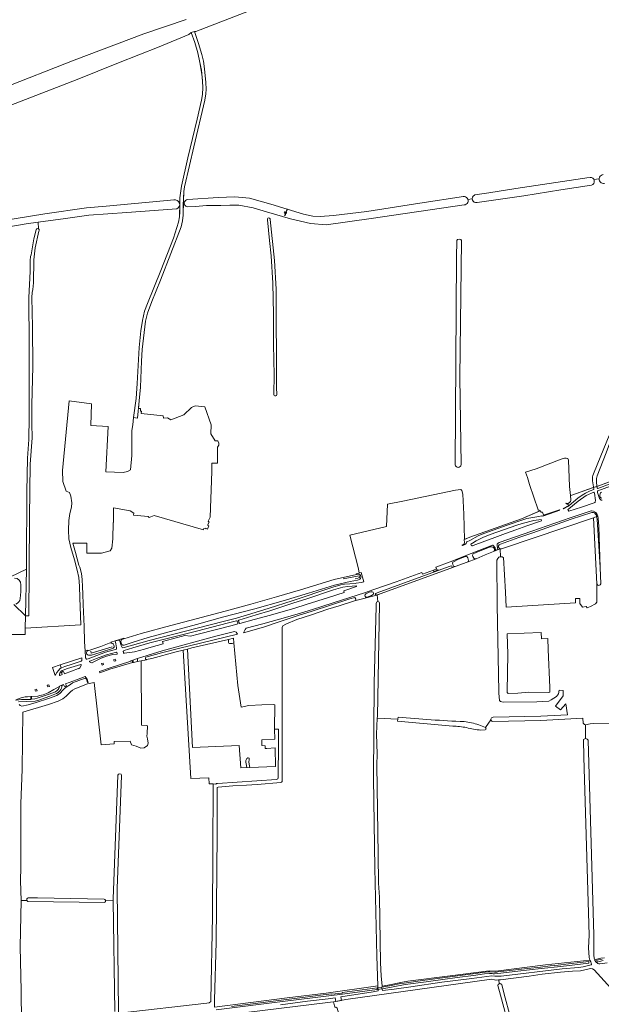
# Model space of a CAD drawing. Header units: metres. Extents: x 209813 to 223847, y 571801 to 587119.
# Tile 677 of 746: x 219827 to 220340, y 582618 to 583486. Entities that reach past the tile are written whole.
import ezdxf

# ---------------------------------------------------------------- set-up
doc = ezdxf.new("R2010")
doc.units = ezdxf.units.M
for name, color, linetype, lineweight in [('B-RO-GK-BESCHOEIING_DAMWAND-G', 8, 'GK-BESCHOEIING', 0), ('B-RO-GR-BEPLANTING_CULTUUR_ROOS-GV', 8, 'Continuous', 0), ('B-RO-GR-BEPLANTING_CULTUUR_VASTE PLANTENVAK-GV', 8, 'Continuous', 0), ('B-RO-GR-GRAS-GV', 8, 'Continuous', 0), ('B-RO-KW-KUNSTWERK_DEK-GV', 8, 'Continuous', 0), ('B-RO-KW-KUNSTWERK_STUW-GV', 8, 'Continuous', 0), ('B-RO-OG-TERREIN_CULTUURSCHEIDING-GV', 8, 'Continuous', 0), ('B-RO-OG-WATER_GREPPEL-GV', 8, 'Continuous', 0), ('B-RO-OG-WEG-GV', 8, 'Continuous', 0), ('B-RO-VH-ONVERHARD-GV', 8, 'Continuous', 0), ('B-RO-VH-VERHARDING_HALFVERHARDING_GRIND-GV', 8, 'Continuous', 0), ('B-RO-VH-VERHARDING_PUIN-GV', 8, 'Continuous', 0), ('B-RO-VH-VERHARDING_TEGEL-GV', 8, 'Continuous', 0)]:
    doc.layers.add(name, color=color, linetype=linetype, lineweight=lineweight)
doc.linetypes.add('GK-BESCHOEIING', pattern='A,30,-5,[1,NLCS.shx,S=1,R=0,X=0,Y=0],-5', length=40)

msp = doc.modelspace()

# ---------------------------------------------------------------- linework, layer by layer
at = {"layer": 'B-RO-GK-BESCHOEIING_DAMWAND-G', "flags": 128}
for points in [[(220112.558, 582992.656), (220126.398, 582995.478), (220126.758, 582994.09), (220126.3, 582993.687)], [(220125.686, 582993.381), (220123.152, 582992.624)], [(219889.744, 582928.961), (219890.159, 582927.219), (219908.835, 582932.885)]]:
    msp.add_lwpolyline(points, dxfattribs=at)
at = {"layer": 'B-RO-GR-BEPLANTING_CULTUUR_ROOS-GV', "flags": 128}
msp.add_lwpolyline([(219826.693, 582881.88), (219827.631, 582880.98), (219829.039, 582880.528), (219834.558, 582881.571), (219841.648, 582883.573), (219852.407, 582887.235), (219859.889, 582889.993), (219862.78, 582891.886), (219863.013, 582892.074), (219864.807, 582894.211), (219866.684, 582896.074), (219867.802, 582896.972), (219867.386, 582897.997), (219866.522, 582897.646), (219865.715, 582899.418), (219864.264, 582898.77), (219864.203, 582897.443), (219863.963, 582896.463), (219863.376, 582895.189), (219862.648, 582894.115), (219861.076, 582892.478), (219859.546, 582891.52), (219853.678, 582889.335), (219843.129, 582885.591), (219840.705, 582884.987), (219832.84, 582884.505), (219826.109, 582884.344)], dxfattribs=at)
at = {"layer": 'B-RO-GR-BEPLANTING_CULTUUR_VASTE PLANTENVAK-GV', "flags": 128}
for points in [[(219890.921, 582918.604), (219890.824, 582918.801), (219898.958, 582922.778), (219903.616, 582924.567), (219909.237, 582925.999), (219912.937, 582926.447), (219912.963, 582926.229), (219913.11, 582926.574), (219913.159, 582926.812), (219913.143, 582927.007), (219913.063, 582927.256), (219912.82, 582927.793), (219912.488, 582927.985), (219903.595, 582925.731), (219894.998, 582922.502), (219888.939, 582920.02), (219888.726, 582919.863), (219888.804, 582919.551), (219889.744, 582919.047)], [(219911.853, 582920.555), (219911.442, 582921.846), (219910.009, 582921.394), (219910.391, 582920.121)], [(219900.658, 582918.401), (219899.425, 582917.986), (219899.848, 582916.734), (219901.074, 582917.138)], [(219862.126, 582898.016), (219862.23, 582897.823), (219857.373, 582895.064), (219852.261, 582892.171), (219847.839, 582890.553), (219845.003, 582889.739), (219843.001, 582889.345), (219837.556, 582888.863), (219837.62, 582886.519), (219840.481, 582886.862), (219842.623, 582887.366), (219853.01, 582891.094), (219858.73, 582893.2), (219860.144, 582894.135), (219861.085, 582895.01), (219861.703, 582895.996), (219862.324, 582897.828)], [(219840.533, 582894.983), (219841.1, 582893.55), (219842.567, 582894.061), (219842.039, 582895.582)], [(219852.059, 582897.367), (219853.523, 582897.856), (219852.902, 582899.386), (219851.48, 582898.887)], [(219823.83, 582886.06), (219823.958, 582885.865), (219828.754, 582886.355), (219837.021, 582886.469), (219836.956, 582888.833), (219833.93, 582888.782), (219831.988, 582888.54), (219828.57, 582887.708)]]:
    msp.add_lwpolyline(points, close=True, dxfattribs=at)
at = {"layer": 'B-RO-GR-GRAS-GV'}
msp.add_line((219835.169, 582960.126), (219832.169, 582960.126), dxfattribs=at)
at = {"layer": 'B-RO-GR-GRAS-GV', "flags": 128}
for points in [[(220288.103, 583625.259), (220286.912, 583624.627), (220191.71, 583568.957), (220144.843, 583540.486), (220124.881, 583530.598), (219982.345, 583475.468), (219981.271, 583475.381), (219984.847, 583464.893), (219987.703, 583455.057), (219989.21, 583449.126), (219990.253, 583442.449), (219991.392, 583430.444), (219991.602, 583424.417), (219991.342, 583420.484), (219990.5, 583414.648), (219980.816, 583373.554), (219976.855, 583357.176), (219972.485, 583338.432), (219971.841, 583334.254), (219971.504, 583325.699), (219972.64, 583325.37)], [(219810.667, 583424.852), (219875.048, 583449.951), (219936.619, 583473.151), (219973.837, 583485.812)], [(219967.956, 583324.232), (219968.437, 583324.265), (219968.51, 583328.588), (219969.732, 583338.933), (219975.376, 583364.045), (219983.597, 583397.97), (219987.482, 583414.814), (219988.331, 583419.897), (219988.641, 583425.894), (219988.49, 583431.543), (219987.348, 583441.122), (219986.014, 583448.002), (219984.176, 583456.381), (219981.486, 583465.575), (219978.246, 583474.341), (219976.229, 583472.735), (219950.244, 583461.783), (219914.145, 583447.73), (219877.944, 583433.127), (219819.33, 583410.269), (219784.996, 583396.716), (219738.77, 583378.413), (219721.433, 583370.946), (219699.761, 583363.211)], [(220228.201, 583330.996), (220228.654, 583331.207), (220240.883, 583333.002), (220264.577, 583336.961), (220329.352, 583346.565)], [(220331.332, 583339.839), (220304.262, 583335.589), (220271.807, 583330.409), (220230.669, 583324.482), (220230.462, 583324.433)], [(220333.639, 583344.792), (220338.268, 583345.471)], [(220335.972, 583078.496), (220336.018, 583074.143), (220347.368, 583078.147), (220362.45, 583083.225), (220394.387, 583093.818), (220394.202, 583094.398), (220392.294, 583106.026), (220389.126, 583159.039), (220382.396, 583255.094), (220376.986, 583342.206)], [(219975.515, 583327.154), (220002.257, 583328.9), (220016.829, 583329.696), (220029.928, 583328.388), (220048.509, 583323.005), (220077.492, 583314.389), (220085.673, 583312.406), (220092.033, 583312.284), (220103.815, 583313.054), (220133.205, 583316.766), (220179.93, 583324.091), (220218.603, 583329.77)], [(219706.305, 583291.803), (219757.549, 583299.517), (219796.818, 583305.986), (219849.166, 583314.45), (219885.958, 583319.819), (219903.291, 583321.221), (219963.37, 583326.835)], [(219831.849, 582949.37), (219881.047, 582952.153), (219880.274, 582975.939), (219879.982, 582986.215), (219879.196, 582993.912), (219877.843, 583000.392), (219875.463, 583009.488), (219872.217, 583020.222), (219870.453, 583028.128), (219870.156, 583035.721), (219870.611, 583044.267), (219871.384, 583050.285), (219872.967, 583055.838), (219872.972, 583059.838), (219872.099, 583065.632), (219870.988, 583068.728), (219868.13, 583069.918), (219865.042, 583078.679), (219864.804, 583088.175), (219870.89, 583149.558), (219890.469, 583147.177), (219889.994, 583127.954), (219905.021, 583127.068), (219903.097, 583087.059), (219918.382, 583086.455), (219922.219, 583087.249), (219924.732, 583088.704), (219926.055, 583101.404), (219926.055, 583112.252), (219925.923, 583123.629), (219926.981, 583128.391), (219927.563, 583134.913), (219929.826, 583151.813), (219930.821, 583164.918), (219932.565, 583196.823), (219933.991, 583211.333), (219935.317, 583220.647), (219937.342, 583228.857), (219939.805, 583235.549), (219951.592, 583264.478), (219962.638, 583293.174), (219967.323, 583307.083), (219968.061, 583311.936), (219968.437, 583324.265)], [(219971.504, 583325.699), (219971.321, 583313.398), (219970.676, 583308.26), (219969.46, 583303.113), (219951.279, 583256.063), (219943.75, 583237.198), (219939.903, 583226.933), (219938.048, 583219.863), (219935.074, 583194.93), (219934.662, 583184.566), (219933.569, 583161.719), (219932.579, 583149.597), (219931.91, 583142.947), (219933.667, 583142.772), (219933.667, 583140.549), (219934.461, 583140.549), (219934.302, 583138.485), (219953.67, 583136.422), (219953.988, 583134.517), (219957.394, 583134.628), (219960.329, 583132.985), (219971.765, 583137.329), (219978.594, 583143.724), (219981.769, 583145.153), (219990.5, 583144.359), (219995.898, 583128.484), (219995.613, 583120.708), (219999.464, 583114.448), (220001.771, 583114.514), (220002.909, 583112.424), (220002.777, 583110.704), (220001.681, 583108.898), (220001.454, 583094.829), (219996.542, 583094.7), (219996.676, 583087.349), (219995.104, 583047.204), (219993.252, 583043.5), (219994.31, 583042.706), (219992.855, 583040.06), (219994.046, 583039.399), (219992.855, 583036.62), (219991.135, 583037.282), (219990.606, 583036.753), (219989.548, 583037.017), (219989.283, 583035.827), (219945.627, 583048.527), (219941.393, 583046.807), (219940.335, 583047.733), (219927.635, 583048.924), (219927.767, 583050.643), (219924.46, 583052.76), (219909.74, 583055.463), (219909.844, 583042.439), (219909.492, 583042.423), (219909.219, 583028.074), (219908.257, 583019.896), (219906.881, 583017.356), (219899.193, 583015.299), (219886.389, 583015.359), (219886.317, 583024.11), (219874.105, 583024.255), (219876.483, 583015.912), (219879.412, 583004.912), (219879.874, 583003.719), (219880.258, 583002.951), (219881.719, 582997.506), (219882.176, 582992.242), (219882.545, 582985.627), (219882.813, 582979.457), (219883.182, 582970.24), (219883.896, 582950.663), (219884.422, 582937.552), (219884.832, 582928.935), (219887.108, 582929.733), (219887.257, 582929.308), (219898.554, 582933.185), (219905.944, 582935.892), (219907.861, 582936.181), (219907.589, 582936.951), (219918.932, 582940.434), (219919.07, 582939.951), (219934.15, 582944.394), (219960.413, 582951.629), (219982.81, 582957.58), (220008.369, 582964.258), (220031.01, 582970.372), (220053.608, 582976.846), (220074.731, 582982.994), (220104.394, 582992.13), (220124.128, 582996.648), (220124.012, 582997.137), (220126.459, 582997.718), (220125.846, 583001.614), (220118.314, 583031.087), (220150.783, 583038.957), (220151.64, 583058.547), (220165.098, 583061.22), (220211.389, 583070.908), (220216.173, 583071.456), (220217.184, 583070.576), (220217.959, 583067.3), (220218.746, 583049.812), (220219.316, 583027.453), (220224.254, 583029.401), (220269.662, 583045.711), (220285.909, 583052.656), (220284.367, 583053.649), (220276.828, 583075.917), (220275.089, 583082.067), (220273.307, 583086.742), (220282.667, 583089.856), (220304.726, 583098.264), (220307.492, 583099.167), (220308.978, 583099.236), (220310.423, 583098.898), (220311.298, 583097.401), (220312.047, 583074.243), (220312.865, 583066.098), (220313.305, 583066.183), (220333.169, 583073.225), (220333.225, 583073.732), (220332.348, 583079.206)], [(220219.112, 583322.382), (220137.156, 583310.419), (220097.312, 583304.808), (220083.653, 583305.899), (220065.842, 583310.214), (220044.925, 583316.402), (220033.02, 583319.874), (220020.265, 583322.072), (220012.566, 583322.264), (220004.584, 583322.012), (219992.027, 583321.808), (219982.269, 583321.012), (219974.795, 583320.816)], [(220226.329, 583327.789), (220222.432, 583327.304)], [(219965.754, 583318.957), (219921.739, 583315.672), (219888.145, 583313.496), (219867.386, 583310.517), (219843.507, 583307.215), (219843.847, 583301.268)], [(219843.507, 583307.215), (219832.791, 583305.733), (219782.849, 583297.306), (219771.939, 583295.551)], [(220051.249, 583155.713), (220051.542, 583172.226), (220050.931, 583199.22), (220051.009, 583226.206), (220050.481, 583253.401), (220048.785, 583277.565), (220047.585, 583290.97), (220045.667, 583309.333)], [(220048.144, 583309.55), (220051.989, 583273.514), (220053.266, 583248.015), (220053.701, 583161.328), (220053.88, 583155.117)], [(219815.095, 582992.015), (219818.887, 582994.451), (219833.016, 583001.295), (219833.138, 583007.187), (219833.36, 583069.432), (219834.026, 583099.253), (219835.191, 583115.61), (219835.468, 583135.386), (219835.461, 583168.765), (219835.414, 583198.836), (219835.211, 583240.668), (219836.305, 583263.844), (219836.264, 583273.538), (219836.618, 583276.872), (219837.136, 583278.4), (219839.627, 583292.506), (219841.52, 583300.441)], [(219844.064, 583299.242), (219840.645, 583284.613), (219839.505, 583274.007), (219839.258, 583253.77), (219838.734, 583247.739), (219838.14, 583245.295), (219837.738, 583240.718), (219838.498, 583214.895), (219838.631, 583179.953), (219837.923, 583146.084), (219837.783, 583129.254), (219838.154, 583117.107), (219836.243, 583093.903), (219835.721, 583047.214), (219835.516, 583000.273), (219835.169, 582960.126)], [(220212.381, 583275.999), (220212.673, 583291.056), (220213.216, 583291.994), (220214.962, 583292.312), (220216.232, 583291.835), (220216.878, 583291.17), (220215.352, 583170.116), (220216.378, 583093.442)], [(220211.26, 583093.386), (220212.381, 583275.999)], [(219772.018, 583126.19), (219769.501, 583082.219), (219768.999, 583071.733), (219768.998, 583064.587), (219769.361, 583059.777), (219770.11, 583044.866), (219769.525, 583020.91), (219769.18, 583006.043), (219767.806, 582961.798), (219767.632, 582943.591), (219831.997, 582943.591), (219831.849, 582949.37), (219832.169, 582960.126), (219821.905, 582970.083)], [(220333.089, 583046.585), (220253.69, 583019.824), (220252.111, 583019.248), (220250.925, 583019.156)], [(220334.268, 583046.98), (220333.089, 583046.585), (220336.221, 582988.181)], [(220335.909, 583047.53), (220334.268, 583046.98)], [(220339.731, 582988.381), (220339.207, 583002.862), (220336.294, 583045.211)], [(220251.322, 583012.08), (220250.925, 583019.156), (220237.741, 583014.03), (220229.687, 583010.49), (220221.852, 583007.277), (220221.788, 583007.454), (220211.115, 583003.459), (220206.544, 583001.717), (220145.91, 582979.76), (220142.449, 582978.546)], [(220244.61, 582870.645), (220286.834, 582871.739), (220310.204, 582872.934), (220308.88, 582882.543), (220304.183, 582877.185), (220299.752, 582880.492), (220306.366, 582889.422), (220306.366, 582894.25), (220303.067, 582894.645), (220302.258, 582891.299), (220300.55, 582888.874), (220295.874, 582885.906), (220293.776, 582884.924), (220283.298, 582884.183), (220253.665, 582884.077), (220251.23, 582884.501), (220250.278, 582885.559), (220249.638, 582891.909), (220249.577, 582893.229), (220248.297, 582969.826), (220247.918, 583009.227)], [(220247.918, 583009.227), (220248.782, 583010.73), (220249.653, 583011.702), (220250.687, 583012.08), (220251.878, 583012.08)], [(220251.878, 583012.08), (220252.592, 583012), (220253.068, 583011.841), (220253.78, 583011.491), (220255.566, 582981.101), (220256.073, 582967.726), (220317.256, 582971.504), (220317.204, 582975.408), (220321.093, 582975.329), (220321.252, 582970.884), (220323.474, 582967.868), (220326.729, 582968.265), (220327.602, 582967.233), (220330.531, 582968.347), (220334.882, 582970.811), (220336.287, 582972.118), (220336.221, 582988.181)], [(220063.014, 582623.354), (220097.463, 582627.482), (220143.046, 582633.973), (220141.993, 582660.025), (220140.246, 582737.654), (220139.294, 582816.871), (220139.849, 582900.77), (220141.596, 582968.636), (220141.596, 582971.017), (220141.834, 582972.287), (220142.994, 582972.615), (220142.449, 582978.546), (220142.047, 582978.299), (220123.502, 582973.699), (220122.477, 582973.204), (220108.954, 582969.055), (220098.773, 582966.108), (220084.58, 582960.925), (220071.616, 582956.881), (220061.871, 582952.609), (220059.175, 582951.182), (220058.496, 582949.754), (220058.767, 582906.748), (220058.682, 582848.216), (220058.765, 582814.627)], [(220144.55, 582971.065), (220142.614, 582871.334), (220142.544, 582869.93), (220160.609, 582868.967), (220160.799, 582870.817)], [(220011.259, 582939.295), (219978.944, 582931.755), (219975.118, 582930.796)], [(219971.226, 582929.821), (219965.25, 582928.323), (219943.582, 582922.476), (219939.004, 582921.576), (219938.98, 582921.353), (219934.367, 582920.483), (219934.63, 582863.595), (219939.122, 582863.527), (219939.995, 582863.05), (219939.677, 582856.224), (219939.122, 582854.081), (219939.836, 582851.7), (219940.551, 582847.969), (219939.995, 582845.905), (219936.899, 582843.842), (219933.883, 582843.365), (219929.835, 582845.191), (219925.628, 582846.223), (219924.517, 582849.715), (219910.441, 582849.375), (219910.467, 582847.334), (219899.117, 582846.461), (219892.687, 582901.389), (219886.834, 582900.235), (219875.717, 582895.638), (219873.847, 582894.659), (219871.999, 582893.1), (219868.098, 582889.26), (219865.214, 582887.046), (219860.983, 582884.856), (219852.464, 582881.92), (219829.842, 582875.162), (219829.177, 582824.64), (219828.272, 582794.751), (219828.047, 582747.485), (219828.2, 582738.559), (219827.95, 582726.443), (219828.321, 582709.022)], [(220030.011, 582826.36), (220022.114, 582826.021), (220020.823, 582845.876), (219979.414, 582843.917), (219975.118, 582930.796), (219971.226, 582929.821), (219978.12, 582816.569), (219993.861, 582817.199), (219994.261, 582811.88), (219997.88, 582811.91), (220000.088, 582811.748)], [(220029.533, 582833.082), (220029.322, 582831.283), (220029.427, 582829.219), (220030.011, 582826.36), (220052.83, 582827.186), (220052.498, 582843.585), (220044.979, 582843.032), (220043.755, 582843.229), (220043.543, 582845.505), (220040.791, 582845.663), (220040.633, 582850.849), (220052.115, 582851.431), (220051.809, 582860.294), (220052.298, 582881.639), (220051.057, 582881.806), (220040.685, 582881.563), (220029.223, 582881.116), (220022.45, 582879.635), (220019.487, 582898.579), (220015.953, 582936.405)], [(220142.544, 582869.93), (220141.845, 582855.863), (220142.321, 582838.48), (220142.162, 582828.4), (220143.432, 582749.421), (220143.67, 582724.339), (220144.385, 582712.036), (220145.337, 582654.25), (220146.021, 582642.576), (220146.699, 582633.67), (220151.795, 582634.499), (220164.772, 582637.041), (220169.455, 582637.844), (220206.915, 582642.794), (220241.165, 582646.942), (220247.186, 582646.808), (220290.75, 582652.344), (220329.863, 582656.454), (220329.381, 582658.747), (220328.864, 582667.242), (220329.315, 582678.441), (220324.791, 582835.626), (220324.393, 582850.926), (220326.295, 582851.992)], [(220209.054, 582862.923), (220160.426, 582867.189), (220160.609, 582868.967)], [(220326.295, 582863.951), (220325.342, 582864.269), (220324.013, 582865.535), (220323.902, 582869.794), (220286.834, 582867.9), (220244.237, 582866.914)], [(220055.147, 582817.346), (220055.334, 582848.216), (220055.352, 582860.294), (220051.809, 582860.294)], [(220231.973, 582864.033), (220237.808, 582861.507), (220242.796, 582868.521)], [(220237.808, 582861.507), (220237.866, 582861.481)], [(220347.716, 582865.371), (220333.186, 582865.198), (220330.145, 582864.914), (220326.295, 582863.951), (220326.295, 582851.992), (220327.141, 582851.781), (220327.565, 582851.463), (220328.56, 582850.509), (220333.555, 582678.441), (220333.604, 582660.787), (220333.892, 582658.235), (220334.277, 582656.918), (220335, 582656.994), (220339.817, 582658.265), (220342.961, 582658.666)], [(220237.744, 582859.648), (220233.887, 582859.345)], [(220029.533, 582833.082), (220029.471, 582834.694), (220028.581, 582835.04), (220028.263, 582834.987), (220027.522, 582834.194), (220026.676, 582832.659), (220026.623, 582831.072), (220026.782, 582829.484), (220027.579, 582826.272)], [(219834.636, 582711.348), (219842.803, 582711.488), (219901.486, 582710.373), (219902.169, 582710.097), (219902.518, 582709.758), (219902.708, 582709.377), (219902.769, 582708.954), (219909.574, 582708.68), (219909.543, 582710.618), (219913.814, 582819.513)], [(219916.847, 582819.265), (219913.056, 582719.533), (219914.351, 582611.308), (219914.388, 582610.412), (219914.918, 582609.685), (219992.308, 582618.482), (219994.359, 582618.879), (219995.749, 582619.938), (219995.757, 582621.288), (219997.156, 582695.235), (219997.436, 582752.719), (219997.88, 582811.91)], [(220057.47, 582813.16), (220036.526, 582811.329), (220027.158, 582810.855), (220015.106, 582810.154), (220002.287, 582809.109), (220001.374, 582808.858), (220001.34, 582808.252), (220001.34, 582767.42), (220000.467, 582672.329), (219999, 582621.288), (219999, 582614.998), (220063.014, 582623.354)], [(220001.7, 582812.255), (220053.688, 582815.836)], [(219902.769, 582708.954), (219902.663, 582708.266), (219902.557, 582707.949), (219902.157, 582707.349), (219834.22, 582708.348), (219833.937, 582708.55), (219833.793, 582708.694), (219833.535, 582709.066), (219828.321, 582709.022), (219827.607, 582668.338), (219828.31, 582629.747), (219828.68, 582601.912)], [(219911.153, 582611.187), (219909.574, 582708.68)], [(220355.963, 582616.752), (220353.543, 582624.199), (220352.997, 582625.517), (220350.065, 582630.045), (220348.433, 582631.784), (220333.765, 582647.898), (220332.305, 582648.958), (220330.495, 582649.139), (220328.327, 582648.501), (220321.819, 582647.211), (220314.8, 582646.892), (220303.989, 582645.918), (220287.791, 582644.024), (220276.401, 582642.399), (220251.043, 582639.246), (220249.369, 582639.091)], [(220250.172, 582635.812), (220249.369, 582639.091), (220247.318, 582638.901), (220246.991, 582638.978), (220245.872, 582639.021), (220243.263, 582639.655), (220114.853, 582621.746), (220103.866, 582619.774), (220105.038, 582614.928), (220106.088, 582614.908), (220107.075, 582614.19), (220111.141, 582600.282), (220120.753, 582568.188), (220144.875, 582480.738), (220147.826, 582469.664), (220148.61, 582469.951)], [(220252.225, 582634.916), (220254.517, 582626.522), (220271.294, 582564.697), (220300.092, 582459.556), (220298.979, 582459.207)], [(220296.394, 582464.047), (220296.224, 582464.909), (220263.866, 582579.38), (220259.024, 582596.207), (220251.151, 582625.603), (220248.723, 582634.037)], [(220103.866, 582619.774), (220101.366, 582619.325), (220010.204, 582608.384), (220010.524, 582606.451), (220011.109, 582606.463), (220011.519, 582606.148), (220011.954, 582605.494), (220012.183, 582604.38), (220012.538, 582603.484), (220014.851, 582594.928), (220093.418, 582316.81), (220107.304, 582267.572)]]:
    msp.add_lwpolyline(points, dxfattribs=at)
at = {"layer": 'B-RO-GR-GRAS-GV'}
for points in [[(220045.667, 583309.333, -1.2430803), (220048.144, 583309.55)], [(220053.88, 583155.117, -1.0894644), (220051.249, 583155.713)], [(220216.378, 583093.442, -0.9519235), (220211.26, 583093.386)], [(220336.221, 582988.181, 0.8090239), (220339.731, 582988.381)], [(220142.994, 582972.615, -0.4501032), (220144.55, 582971.065)], [(220160.799, 582870.817, 0.0129535), (220219.168, 582866.817)], [(220221.179, 582861.583, 0.0316211), (220209.054, 582862.923)], [(220219.168, 582866.817, -0.0511194), (220231.973, 582864.033)], [(220233.887, 582859.345, -0.0490775), (220221.179, 582861.583)], [(220237.866, 582861.481, -0.7726792), (220237.744, 582859.648)], [(219913.814, 582819.513, -0.9890055), (219916.847, 582819.265)], [(220053.688, 582815.836, 0.3822372), (220055.147, 582817.346)], [(220000.088, 582811.748, -0.1996719), (220001.7, 582812.255)], [(220058.765, 582814.627, -0.4179069), (220057.47, 582813.16)], [(219833.535, 582709.066, -0.490405), (219834.636, 582711.348)]]:
    msp.add_lwpolyline(points, format="xyb", dxfattribs=at)
at = {"layer": 'B-RO-GR-GRAS-GV', "flags": 128}
for points in [[(220015.953, 582936.405), (220015.589, 582940.305), (220011.259, 582939.295), (220011.203, 582937.878), (220011.256, 582936.714), (220011.574, 582936.132), (220012.315, 582935.603), (220014.643, 582935.709)], [(220293.26, 582930.405), (220292.899, 582939.982), (220287.446, 582939.714), (220287.195, 582945.473), (220257.105, 582944.376), (220257.684, 582926.377), (220256.947, 582893.64), (220257.13, 582892.458), (220257.674, 582891.776), (220257.975, 582891.658), (220266.493, 582891.971), (220276.185, 582892.67), (220293.833, 582892.575), (220294.567, 582892.837), (220294.649, 582893.194), (220294.807, 582897.003)]]:
    msp.add_lwpolyline(points, close=True, dxfattribs=at)
at = {"layer": 'B-RO-GR-GRAS-GV'}
for centre, radius, start, end in [((220330.49, 583343.245), 3.509, 283.888261, 98.366236), ((220342.221, 583345.256), 3.959, 96.362254, 280.74932), ((220218.937, 583326.081), 3.703, 272.711353, 98.366236), ((220229.838, 583327.89), 3.511, 117.800017, 280.74932), ((219964.083, 583322.752), 4.146, 293.764823, 104.095814), ((219975.515, 583323.945), 3.209, 89.999693, 257.831008), ((219842.936, 583300.146), 1.446, 321.303073, 155.662016), ((220244.673, 582868.754), 1.892, 91.915728, 257.831008), ((220250.598, 582633.987), 1.874, 29.718017, 177.616916)]:
    msp.add_arc(centre, radius, start, end, dxfattribs=at)
at = {"layer": 'B-RO-KW-KUNSTWERK_DEK-GV', "flags": 128}
msp.add_lwpolyline([(220146.444, 582631.091), (220146.158, 582632.52), (220142.3, 582632.057), (220142.532, 582630.533)], close=True, dxfattribs=at)
at = {"layer": 'B-RO-KW-KUNSTWERK_STUW-GV', "flags": 128}
msp.add_lwpolyline([(220060.991, 583313.081), (220061.181, 583313.002), (220061.926, 583314.794), (220062.456, 583314.719), (220061.919, 583314.943), (220062.248, 583315.734), (220062.716, 583315.666), (220062.237, 583315.886), (220063.247, 583318.523), (220062.932, 583318.64), (220061.94, 583315.963), (220060.924, 583316.386), (220060.794, 583316.074), (220061.794, 583315.658), (220061.548, 583315.068), (220060.613, 583315.457), (220060.513, 583315.217), (220061.493, 583314.809), (220060.806, 583313.158)], close=True, dxfattribs=at)
at = {"layer": 'B-RO-OG-TERREIN_CULTUURSCHEIDING-GV', "flags": 128}
msp.add_lwpolyline([(220336.294, 583045.211), (220339.207, 583002.862), (220337.901, 583038.984), (220337.337, 583046.117), (220336.994, 583047.894), (220335.909, 583047.53)], dxfattribs=at)
at = {"layer": 'B-RO-OG-TERREIN_CULTUURSCHEIDING-GV'}
msp.add_lwpolyline([(220335.909, 583047.53, -0.048884), (220336.294, 583045.211)], format="xyb", dxfattribs=at)
at = {"layer": 'B-RO-OG-WATER_GREPPEL-GV', "flags": 128}
msp.add_lwpolyline([(220140.78, 582979.307), (220141.166, 582978.604), (220142.014, 582978.393), (220145.91, 582979.76), (220206.503, 583001.83), (220208.129, 583002.559), (220208.448, 583003.18), (220208.181, 583003.865), (220207.535, 583004.183), (220205.862, 583003.619), (220142.341, 582980.306), (220141.175, 582979.94)], close=True, dxfattribs=at)
at = {"layer": 'B-RO-OG-WEG-GV', "flags": 128}
for points in [[(220347.368, 583078.147), (220337.025, 583074.468), (220332.949, 583073.154), (220313.305, 583066.183), (220312.865, 583066.098), (220313.22, 583062.383), (220313.191, 583061.702), (220312.857, 583061.013), (220311.684, 583059.733), (220311.179, 583059.411), (220310.812, 583059.251), (220310.343, 583059.188), (220309.533, 583059.166), (220308.823, 583059.416), (220309.349, 583058.768), (220311.251, 583058.047), (220311.676, 583057.312), (220319.354, 583063.774), (220323.096, 583066.536), (220326.078, 583068.252), (220330.394, 583070.318), (220333.446, 583071.43), (220333.613, 583071.605), (220333.591, 583071.968), (220333.168, 583073.219), (220336.018, 583074.098), (220336.546, 583072.701), (220336.711, 583072.589), (220336.885, 583072.51), (220347.918, 583076.471)], [(220348.33, 583074.351), (220337.002, 583070.236), (220336.793, 583070.099), (220336.696, 583069.85), (220336.68, 583069.46), (220336.742, 583068.896), (220338.438, 583063.668), (220339.837, 583062.002), (220340.792, 583062.193)], [(220340.532, 583063.736), (220339.529, 583064.146), (220339.182, 583064.614), (220338.869, 583065.631), (220338.842, 583066.884), (220339.026, 583067.381), (220339.188, 583068.092), (220339.526, 583068.609), (220340.15, 583069.057)], [(219863.816, 582914.18), (219864.01, 582914.319), (219866.939, 582915.466), (219873.423, 582917.38), (219881.368, 582920.088), (219881.673, 582920.392), (219881.803, 582920.698), (219881.943, 582921.637), (219881.949, 582923.084), (219862.946, 582916.88)], [(219864.978, 582910.579), (219865.841, 582910.894), (219866.543, 582909.022), (219878.918, 582913.707), (219878.996, 582913.501), (219879.731, 582913.849), (219880.101, 582914.097), (219881.25, 582916.7), (219881.304, 582916.986), (219881.051, 582917.157), (219869.159, 582913.562), (219865.338, 582912.236), (219864.579, 582911.814)], [(220342.961, 582658.666), (220339.817, 582658.265), (220335, 582656.994), (220334.277, 582656.918), (220334.468, 582656.267), (220335.597, 582654.66), (220336.954, 582653.603), (220337.793, 582653.265), (220338.706, 582653.132), (220345.236, 582654.063)], [(220341.721, 582656.089), (220338.479, 582655.354), (220336.334, 582654.769), (220336.17, 582656.372), (220339.009, 582657.066), (220340.805, 582657.392)], [(220057.236, 582617.202), (220081.081, 582620.257), (220099.232, 582622.327), (220105.322, 582623.294), (220105.927, 582620.144), (220110.895, 582621.036), (220110.407, 582624.1), (220138.943, 582628.63), (220143.178, 582629.466), (220143.046, 582633.973), (220097.463, 582627.482), (220063.014, 582623.354), (219999, 582614.998)], [(220013.953, 582615.641), (220032.81, 582617.999), (220052.963, 582620.633), (220076.55, 582623.598), (220094.821, 582625.921), (220102.514, 582626.88), (220102.571, 582626.368), (220111.603, 582627.513), (220111.541, 582628.03), (220142.3, 582632.057), (220142.532, 582630.533), (220111.724, 582626.519), (220059.036, 582619.97), (220000.483, 582612.568)]]:
    msp.add_lwpolyline(points, dxfattribs=at)
for points in [[(220333.893, 583059.829), (220334.303, 583060.027), (220334.556, 583060.217), (220334.783, 583060.68), (220334.919, 583061.666), (220334.067, 583068.357), (220333.795, 583068.937), (220333.615, 583069.064), (220333.355, 583069.001), (220326.858, 583066.16), (220319.724, 583061.082), (220311.399, 583054.463), (220310.656, 583053.974), (220311.548, 583052.306), (220322.71, 583055.955)], [(220333.283, 583052.313), (220331.564, 583052.759), (220331.048, 583052.676), (220312.494, 583046.551), (220278.939, 583034.856), (220250.05, 583024.69), (220249.07, 583024.28), (220248.715, 583024.017), (220248.356, 583023.618), (220248.214, 583023.117), (220248.294, 583021.722), (220248.893, 583018.635), (220246.895, 583018.131), (220246.439, 583020.034), (220244.721, 583022.144), (220244.471, 583022.303), (220244.176, 583022.337), (220225.194, 583014.992), (220206.807, 583007.773), (220194.221, 583002.973), (220194.747, 583001.461), (220195.202, 583000.266), (220196.058, 583000.592), (220196.122, 583000.424), (220191.927, 582998.828), (220191.863, 582998.996), (220192.615, 582999.282), (220192.171, 583000.466), (220182.437, 582996.707), (220181.861, 582998.2), (220159.309, 582989.982), (220139.519, 582983.248), (220131.195, 582980.497), (220118.202, 582976.253), (220102.678, 582971.219), (220085.319, 582965.773), (220071.78, 582961.639), (220056.365, 582957.197), (220041.613, 582953.099), (220026.887, 582949.144), (220025.932, 582947.935), (220024.981, 582946.355), (220024.456, 582945.062), (220042.28, 582950.085), (220056.828, 582955.024), (220072.845, 582960.356), (220085.001, 582964.17), (220118.286, 582975.211), (220122.812, 582976.149), (220123.513, 582974.886), (220123.651, 582974.228), (220123.502, 582973.699), (220142.014, 582978.393), (220141.166, 582978.604), (220140.78, 582979.307), (220141.175, 582979.94), (220142.341, 582980.306), (220205.862, 583003.619), (220207.535, 583004.183), (220208.181, 583003.865), (220208.448, 583003.18), (220208.129, 583002.559), (220206.544, 583001.717), (220211.115, 583003.459), (220209.652, 583003.999), (220209.303, 583004.629), (220209.047, 583005.56), (220208.975, 583006.496), (220209.199, 583007.392), (220214.032, 583010.031), (220220.283, 583012.353), (220221.098, 583012.295), (220221.777, 583012.052), (220222.442, 583011.289), (220222.732, 583010.124), (220222.868, 583008.936), (220222.769, 583008.167), (220222.393, 583007.686), (220221.788, 583007.454), (220221.852, 583007.277), (220229.687, 583010.49), (220228.853, 583010.292), (220228.207, 583010.507), (220227.636, 583010.96), (220226.664, 583012.541), (220226.534, 583013.658), (220226.66, 583014.252), (220227.099, 583014.77), (220229.63, 583015.882), (220242.152, 583020.881), (220243.447, 583020.91), (220244.472, 583020.607), (220245.285, 583020.068), (220245.87, 583019.076), (220245.933, 583018.091), (220245.649, 583017.302), (220245.147, 583016.994), (220250.925, 583019.156), (220250.22, 583019.513), (220249.538, 583020.637), (220249.416, 583021.74), (220249.872, 583022.714), (220251.132, 583023.353), (220267.476, 583029.119), (220279.82, 583033.379), (220313.4, 583045.207), (220331.755, 583051.184), (220333.158, 583051.197), (220334.215, 583050.779), (220335.09, 583049.845), (220335.794, 583048.828), (220335.909, 583047.53), (220336.994, 583047.894), (220336.467, 583049.409), (220335.124, 583051.185)], [(220217.223, 583022.41), (220217.54, 583022.139), (220217.754, 583022.022), (220218.03, 583022.007), (220220.232, 583023.271), (220220.699, 583023.636), (220220.956, 583024.026), (220221.227, 583024.939), (220221.374, 583025.335), (220224.284, 583026.44), (220231.453, 583030.528), (220236.366, 583032.569), (220257.157, 583039.913), (220270.791, 583044.872), (220274.382, 583045.874), (220277.792, 583046.554), (220284.882, 583047.638), (220287.77, 583048.35), (220287.876, 583047.99), (220289.323, 583048.413), (220288.098, 583051.654), (220286.923, 583051.565), (220286.275, 583052.813), (220269.662, 583045.711), (220224.254, 583029.401), (220219.005, 583027.33), (220219.384, 583024.336), (220219.268, 583023.716), (220218.838, 583023.203)], [(220287.378, 583043.997), (220286.998, 583045.087), (220280.497, 583044.165), (220270.157, 583041.599), (220265.537, 583040.016), (220242.207, 583031.725), (220235.579, 583029.124), (220229.855, 583026.326), (220226.364, 583024.263), (220225.073, 583023.373), (220225.103, 583023.005), (220225.384, 583022.464), (220225.772, 583022.122), (220226.171, 583021.89), (220226.542, 583021.88), (220226.96, 583021.977), (220237.401, 583025.948), (220246.173, 583029.274), (220255.477, 583032.716), (220264.823, 583035.97), (220274.361, 583039.348), (220287.423, 583043.867)], [(219884.832, 582928.935), (219885.139, 582923.59), (219885.224, 582923.167), (219885.379, 582922.709), (219885.783, 582922.157), (219886.113, 582921.945), (219886.466, 582921.922), (219887.52, 582922.266), (219902.743, 582927.945), (219912.366, 582930.721), (219912.519, 582930.922), (219912.572, 582931.209), (219912.597, 582931.786), (219911.856, 582935.367), (219911.316, 582937.913), (219915.08, 582938.786), (219916.495, 582934.051), (219916.806, 582933.302), (219917.092, 582932.752), (219917.402, 582932.259), (219917.979, 582931.814), (219919.35, 582932.092), (219926.542, 582934.198), (219941.389, 582938.452), (219983.714, 582949.084), (220007.852, 582955.318), (220018.24, 582958.155), (220034.689, 582963.035), (220047.303, 582966.952), (220067.451, 582973.398), (220103.33, 582985.354), (220110.284, 582987.385), (220113.591, 582988.036), (220122.922, 582988.725), (220123.875, 582988.766), (220128.428, 582989.394), (220130.553, 582989.968), (220128.425, 582998.176), (220124.012, 582997.137), (220124.128, 582996.648), (220126.18, 582996.732), (220127.072, 582996.499), (220127.828, 582995.647), (220127.993, 582994.827), (220127.92, 582993.994), (220127.583, 582993.099), (220126.986, 582992.438), (220125.985, 582991.951), (220124.992, 582991.598), (220118.701, 582990.417), (220104.853, 582987.257), (220081.897, 582980.177), (220059.518, 582973.425), (220034.402, 582966.257), (220005.916, 582958.88), (219983.169, 582952.519), (219940.551, 582940.864), (219927.31, 582936.835), (219919.192, 582934.309), (219918.492, 582934.265), (219918.086, 582934.368), (219917.682, 582934.544), (219917.269, 582934.813), (219916.963, 582935.285), (219916.412, 582937.046), (219916.441, 582937.699), (219916.544, 582938.402), (219916.683, 582938.686), (219916.978, 582939.004), (219917.272, 582939.194), (219917.75, 582939.428), (219919.07, 582939.951), (219918.932, 582940.434), (219907.589, 582936.951), (219907.861, 582936.181), (219908.222, 582936.1), (219908.602, 582935.958), (219909.13, 582935.703), (219909.479, 582935.361), (219909.928, 582934.787), (219910.279, 582934.122), (219910.446, 582933.349), (219910.409, 582932.569), (219909.98, 582931.971), (219909.62, 582931.685), (219909.077, 582931.384), (219898.13, 582927.649), (219890.517, 582925.536), (219889.795, 582925.419), (219888.755, 582925.364), (219887.863, 582925.476), (219886.975, 582925.792), (219886.402, 582926.289), (219886.103, 582927.188), (219886.173, 582927.849), (219886.385, 582928.417), (219886.736, 582929.027), (219887.257, 582929.308), (219887.108, 582929.733)], [(220033.887, 582956.876), (220048.293, 582960.792), (220069.902, 582966.96), (220079.828, 582969.961), (220099.465, 582976.126), (220113.396, 582980.596), (220112.895, 582982.116), (220124.293, 582985.87), (220124.195, 582986.437), (220116.464, 582985.981), (220112.226, 582985.38), (220104, 582983.11), (220080.282, 582975.229), (220068.121, 582971.154), (220047.615, 582964.606), (220035.677, 582960.997), (220020.395, 582956.333), (220020.199, 582956.117), (220020.205, 582955.831), (220020.368, 582954.872), (220020.498, 582954.43), (220020.7, 582954.019), (220020.948, 582953.681), (220021.18, 582953.472)], [(220132.418, 582976.478), (220131.732, 582977.094), (220131.409, 582978.202), (220132.369, 582979.471), (220133.476, 582980.188), (220135.277, 582980.89), (220136.926, 582981.269), (220138.016, 582981.24), (220139.015, 582980.831), (220139.106, 582979.788), (220138.823, 582978.973), (220137.347, 582977.984), (220133.589, 582976.426)], [(219937.269, 582930.79), (219943.179, 582932.48), (219953.599, 582935.416), (219953.158, 582937.436), (219961.811, 582939.927), (219972.745, 582942.895), (219977.657, 582942.078), (219984.437, 582943.956), (220014.544, 582951.723), (220019.423, 582953.007), (220019.381, 582953.946), (220019.029, 582955.448), (220018.76, 582955.715), (220018.47, 582955.823), (220010.119, 582953.504), (219984.271, 582946.854), (219941.987, 582936.236), (219927.037, 582931.961), (219919.185, 582929.529), (219918.785, 582929.332), (219918.627, 582929.003), (219918.531, 582928.552), (219918.629, 582927.8), (219918.747, 582927.387), (219919.4, 582926.884), (219919.375, 582927.103), (219926.364, 582928.018), (219928.298, 582928.452), (219928.346, 582928.237)], [(219931.014, 582922.443), (219931.128, 582919.753), (219938.98, 582921.353), (219939.004, 582921.576), (219938.226, 582921.938), (219938.009, 582922.444), (219938.02, 582923.04), (219938.238, 582923.618), (219952.251, 582927.52), (219967.213, 582931.311), (220019.13, 582944.06), (220017.946, 582945.674), (220016.588, 582946.401), (220000, 582942.223), (219952.843, 582929.361)], [(219926.047, 582920.703), (219926.653, 582918.973), (219927.183, 582918.865), (219927.627, 582918.965), (219926.931, 582921.012)], [(219858.51, 582907.367), (219859.959, 582910.081), (219861.219, 582911.931), (219862.679, 582913.361), (219863.816, 582914.18), (219862.946, 582916.88), (219856.076, 582914.637)], [(219862.622, 582907.302), (219862.545, 582907.508), (219864.648, 582908.304), (219863.915, 582910.191), (219864.978, 582910.579), (219864.579, 582911.814), (219863.824, 582911.395), (219863.022, 582910.518), (219862.488, 582909.534), (219862.254, 582908.769), (219862.336, 582907.93), (219862.446, 582907.495)], [(219885.004, 582906.52), (219877.291, 582903.806), (219867.61, 582900.14), (219868.417, 582898.415), (219867.386, 582897.997), (219867.802, 582896.972), (219868.092, 582897.205), (219871.827, 582899.659), (219873.622, 582900.891), (219884.974, 582905.042), (219885.82, 582904.428), (219886.36, 582903.479), (219886.74, 582902.26), (219886.787, 582901.258), (219887.53, 582901.455), (219886.783, 582904.235)], [(220146.699, 582633.67), (220146.779, 582632.626), (220154.729, 582634.214), (220163.24, 582635.827), (220166.158, 582636.276), (220184.382, 582638.864), (220239.903, 582646.225), (220241.804, 582646.295), (220245.839, 582646.038), (220247.821, 582646.05), (220248.802, 582646.13), (220275.068, 582649.132), (220286.415, 582650.377), (220295.088, 582651.418), (220302.109, 582652.173), (220311.129, 582653.194), (220321.333, 582654.358), (220328.966, 582655.317), (220329.158, 582653.793), (220304.464, 582650.914), (220287.138, 582649.036), (220266.362, 582646.647), (220248.974, 582644.667), (220245.811, 582644.504), (220244.852, 582644.565), (220243.811, 582644.728), (220241.484, 582644.789), (220237.035, 582644.32), (220227.301, 582643.054), (220212.893, 582641.217), (220200.26, 582639.543), (220185.668, 582637.521), (220167.097, 582635.01), (220154.913, 582632.703), (220146.89, 582631.166), (220146.989, 582629.866), (220157.285, 582630.844), (220172.036, 582633.119), (220199.506, 582637.048), (220225.913, 582640.296), (220243.46, 582642.62), (220246.241, 582642.435), (220247.703, 582642.306), (220251.854, 582642.423), (220305.495, 582648.929), (220320.091, 582649.916), (220323.951, 582650.525), (220331.182, 582652.338), (220331.393, 582652.603), (220331.409, 582652.963), (220331.066, 582653.988), (220330.909, 582655.007), (220329.863, 582656.454), (220290.75, 582652.344), (220247.186, 582646.808), (220241.165, 582646.942), (220206.915, 582642.794), (220169.455, 582637.844), (220164.772, 582637.041), (220151.795, 582634.499)]]:
    msp.add_lwpolyline(points, close=True, dxfattribs=at)
at = {"layer": 'B-RO-VH-ONVERHARD-GV', "flags": 128}
msp.add_lwpolyline([(219978.374, 583474.385), (219981.486, 583465.575), (219984.176, 583456.381), (219986.014, 583448.002), (219988.062, 583435.552), (219988.49, 583431.543), (219988.641, 583425.894), (219988.331, 583419.897), (219987.482, 583414.814), (219983.597, 583397.97), (219975.376, 583364.045), (219969.732, 583338.933), (219968.51, 583328.588), (219968.301, 583316.244), (219968.061, 583311.936), (219967.323, 583307.083), (219962.638, 583293.174), (219951.592, 583264.478), (219939.805, 583235.549), (219937.342, 583228.857), (219935.317, 583220.647), (219933.991, 583211.333), (219932.565, 583196.823), (219930.821, 583164.918), (219929.826, 583151.813), (219927.563, 583134.913), (219931.063, 583134.52), (219932.579, 583149.597), (219933.569, 583161.719), (219934.662, 583184.566), (219935.074, 583194.93), (219938.048, 583219.863), (219939.903, 583226.933), (219943.75, 583237.198), (219951.279, 583256.063), (219969.46, 583303.113), (219970.676, 583308.26), (219971.321, 583313.398), (219971.358, 583322.003), (219971.841, 583334.254), (219972.485, 583338.432), (219976.855, 583357.176), (219980.816, 583373.554), (219990.5, 583414.648), (219991.342, 583420.484), (219991.602, 583424.417), (219991.392, 583430.444), (219990.253, 583442.449), (219989.21, 583449.126), (219987.703, 583455.057), (219984.847, 583464.893), (219981.271, 583475.381)], close=True, dxfattribs=at)
for points in [[(220336.465, 583083.671), (220344.345, 583103.745), (220349.649, 583118.304), (220347.041, 583119.236), (220337.175, 583094.606), (220332.734, 583083.747)], [(220332.348, 583079.206), (220333.225, 583073.732), (220333.169, 583073.225), (220336.018, 583074.143), (220335.972, 583078.496)], [(219821.905, 582970.083), (219832.169, 582960.126), (219833.016, 583001.295), (219818.887, 582994.451), (219815.095, 582992.015)]]:
    msp.add_lwpolyline(points, dxfattribs=at)
at = {"layer": 'B-RO-VH-ONVERHARD-GV'}
for points in [[(220332.734, 583083.747, 0.1479085), (220332.348, 583079.206)], [(220335.972, 583078.496, -0.1655193), (220336.465, 583083.671)], [(219822.56, 582993.453, -0.4118316), (219828.21, 582987.389)], [(219828.21, 582987.389, -0.0377472), (219827.469, 582975.274)], [(219827.469, 582975.274, -0.2900522), (219823.861, 582970.477)]]:
    msp.add_lwpolyline(points, format="xyb", dxfattribs=at)
at = {"layer": 'B-RO-VH-VERHARDING_HALFVERHARDING_GRIND-GV', "flags": 128}
for points in [[(220303.331, 583053.531), (220289.178, 583048.796), (220289.323, 583048.413), (220303.451, 583053.184)], [(220311.676, 583057.312), (220311.551, 583057.528), (220306.542, 583054.68), (220306.628, 583054.436), (220311.045, 583056.798)], [(219924.987, 582920.331), (219925.054, 582920.122), (219906.09, 582914.026), (219897.453, 582911.096), (219897.704, 582909.969), (219906.575, 582912.996), (219915.799, 582915.799), (219926.653, 582918.973), (219926.047, 582920.703)]]:
    msp.add_lwpolyline(points, close=True, dxfattribs=at)
at = {"layer": 'B-RO-VH-VERHARDING_PUIN-GV', "flags": 128}
msp.add_lwpolyline([(219926.931, 582921.012), (219927.627, 582918.965), (219931.128, 582919.753), (219931.014, 582922.443)], close=True, dxfattribs=at)
at = {"layer": 'B-RO-VH-VERHARDING_TEGEL-GV', "flags": 128}
for points in [[(220192.171, 583000.466), (220192.615, 582999.282), (220195.202, 583000.266), (220194.747, 583001.461)], [(219836.956, 582888.833), (219837.021, 582886.469), (219837.62, 582886.519), (219837.556, 582888.863)]]:
    msp.add_lwpolyline(points, close=True, dxfattribs=at)
for points in [[(219826.109, 582884.344), (219832.84, 582884.505), (219840.705, 582884.987), (219843.129, 582885.591), (219853.678, 582889.335), (219859.546, 582891.52), (219861.076, 582892.478), (219862.648, 582894.115), (219863.376, 582895.189), (219863.963, 582896.463), (219864.203, 582897.443), (219864.264, 582898.77), (219864.174, 582898.971), (219862.205, 582898.059), (219862.324, 582897.828), (219861.703, 582895.996), (219861.085, 582895.01), (219860.144, 582894.135), (219858.73, 582893.2), (219853.01, 582891.094), (219842.623, 582887.366), (219840.481, 582886.862), (219837.62, 582886.519)], [(219837.021, 582886.469), (219828.754, 582886.355), (219823.958, 582885.865)]]:
    msp.add_lwpolyline(points, dxfattribs=at)

doc.saveas('drawing.dxf')
